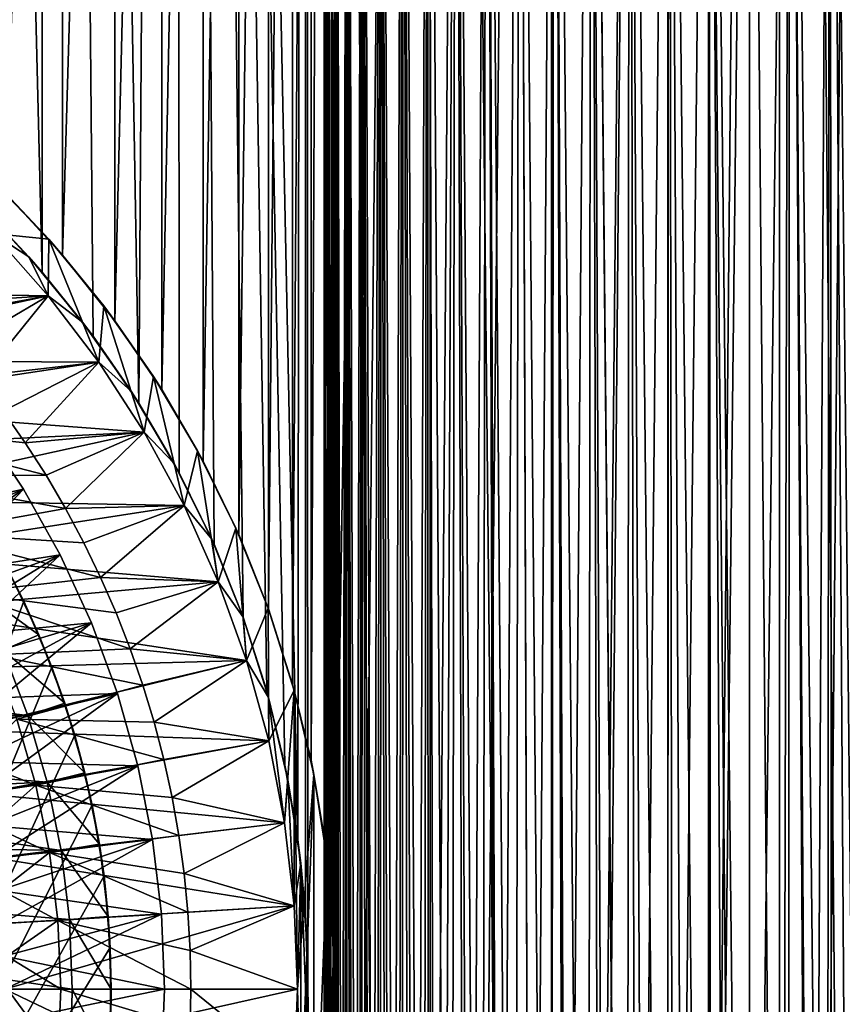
# Model space of a CAD drawing. Header units: metres. Extents: x -30 to 30, y -76 to 64.
# Tile 331 of 541: x 8 to 15, y 0 to 9. Entities that reach past the tile are written whole.
import ezdxf

# ---------------------------------------------------------------- set-up
doc = ezdxf.new("R2010")
doc.units = ezdxf.units.M
doc.layers.add('solid_508511', color=7, linetype='CONTINUOUS')

msp = doc.modelspace()

# ---------------------------------------------------------------- linework, layer by layer
at = {"layer": 'solid_508511'}
for points in [[(7.85134, 6.743798, 21.618429), (7.866488, 57.5, 21.612919), (6.596456, 57.5, 22.033762)], [(7.327124, 7.309977, 21.80168), (7.85134, 6.743798, 21.618429), (6.596456, 57.5, 22.033762)], [(7.85134, 6.743798, 21.618429), (8.330356, 6.142282, 21.438404), (7.866488, 57.5, 21.612919)], [(8.760796, 5.510968, 21.266134), (9.10985, 57.5, 21.118963), (7.866488, 57.5, 21.612919)], [(8.330356, 6.142282, 21.438404), (8.760796, 5.510968, 21.266134), (7.866488, 57.5, 21.612919)], [(8.760796, 5.510968, 21.266134), (9.140168, 4.855923, 21.10586), (9.10985, 57.5, 21.118963)], [(10.254039, 1.406145, 20.587732), (10.32235, 57.5, 20.553566), (9.10985, 57.5, 21.118963)], [(10.133088, 2.107877, 20.647532), (10.254039, 1.406145, 20.587732), (9.10985, 57.5, 21.118963)], [(9.962382, 2.805942, 20.730434), (10.133088, 2.107877, 20.647532), (9.10985, 57.5, 21.118963)], [(9.740638, 3.498885, 20.835546), (9.962382, 2.805942, 20.730434), (9.10985, 57.5, 21.118963)], [(9.466598, 4.184027, 20.961477), (9.740638, 3.498885, 20.835546), (9.10985, 57.5, 21.118963)], [(9.140168, 4.855923, 21.10586), (9.466598, 4.184027, 20.961477), (9.10985, 57.5, 21.118963)], [(10.254039, 1.406145, 20.587732), (10.326054, 0.703716, 20.551706), (10.32235, 57.5, 20.553566)], [(11.499981, -54, 19.918594), (11.499999, 57.5, 19.918583), (10.32235, 57.5, 20.553566)], [(10.35, 0.00003, 20.539658), (11.499981, -54, 19.918594), (10.32235, 57.5, 20.553566)], [(10.326054, 0.703716, 20.551706), (10.35, 0.00003, 20.539658), (10.32235, 57.5, 20.553566)], [(10.322361, -54, -20.55356), (10.599998, -0.000289, -20.411762), (11.499999, 57.5, -19.918583)], [(11.499981, -54, -19.918594), (10.322361, -54, -20.55356), (11.499999, 57.5, -19.918583)], [(10.599998, -0.000289, -20.411762), (10.599998, 29.99971, -20.411762), (11.499999, 57.5, -19.918583)], [(11.499981, -54, 19.918594), (12.638689, -54, 19.216232), (11.499999, 57.5, 19.918583)], [(11.499981, -54, -19.918594), (11.499999, 57.5, -19.918583), (12.638735, 57.5, -19.2162)], [(12.638689, -54, -19.216232), (11.499981, -54, -19.918594), (12.638735, 57.5, -19.2162)], [(12.638689, -54, 19.216232), (12.638735, 57.5, 19.2162), (11.499999, 57.5, 19.918583)], [(12.638689, -54, 19.216232), (13.734632, -54, 18.448845), (12.638735, 57.5, 19.2162)], [(12.638689, -54, -19.216232), (12.638735, 57.5, -19.2162), (13.734634, 57.5, -18.448843)], [(13.734632, -54, -18.448845), (12.638689, -54, -19.216232), (13.734634, 57.5, -18.448843)], [(13.734632, -54, 18.448845), (13.734634, 57.5, 18.448843), (12.638735, 57.5, 19.2162)], [(13.734632, -54, 18.448845), (14.784101, -54, 17.619034), (13.734634, 57.5, 18.448843)], [(13.734632, -54, -18.448845), (13.734634, 57.5, -18.448843), (14.784093, 57.5, -17.619038)], [(14.784101, -54, -17.619034), (13.734632, -54, -18.448845), (14.784093, 57.5, -17.619038)], [(14.784101, -54, 17.619034), (14.784093, 57.5, 17.619038), (13.734634, 57.5, 18.448843)], [(15.783545, -54, 16.729607), (15.78357, 57.5, 16.72958), (14.784093, 57.5, 17.619038)], [(14.784101, -54, 17.619034), (15.783545, -54, 16.729607), (14.784093, 57.5, 17.619038)], [(14.784101, -54, -17.619034), (14.784093, 57.5, -17.619038), (15.78357, 57.5, -16.72958)], [(15.783545, -54, -16.729607), (14.784101, -54, -17.619034), (15.78357, 57.5, -16.72958)], [(10.575622, 0.71852, -20.424402), (10.575619, 29.281378, -20.424404), (10.599998, 29.99971, -20.411762)], [(10.599998, -0.000289, -20.411762), (10.575622, 0.71852, -20.424402), (10.599998, 29.99971, -20.411762)], [(10.502293, 1.435873, -20.462206), (10.50224, 28.563742, -20.462233), (10.575619, 29.281378, -20.424404)], [(10.575622, 0.71852, -20.424402), (10.502293, 1.435873, -20.462206), (10.575619, 29.281378, -20.424404)], [(10.379054, 2.152926, -20.52499), (10.378965, 27.84663, -20.525036), (10.50224, 28.563742, -20.462233)], [(10.502293, 1.435873, -20.462206), (10.379054, 2.152926, -20.52499), (10.50224, 28.563742, -20.462233)], [(10.204939, 2.866962, -20.612114), (10.204907, 27.132915, -20.612129), (10.378965, 27.84663, -20.525036)], [(10.379054, 2.152926, -20.52499), (10.204939, 2.866962, -20.612114), (10.378965, 27.84663, -20.525036)], [(9.978572, 3.576053, -20.722647), (9.978395, 26.42345, -20.722733), (10.204907, 27.132915, -20.612129)], [(10.204939, 2.866962, -20.612114), (9.978572, 3.576053, -20.722647), (10.204907, 27.132915, -20.612129)], [(9.698462, 4.277805, -20.855211), (9.698339, 25.721907, -20.855268), (9.978395, 26.42345, -20.722733)], [(9.978572, 3.576053, -20.722647), (9.698462, 4.277805, -20.855211), (9.978395, 26.42345, -20.722733)], [(9.364364, 4.966766, -21.007349), (9.364223, 25.032984, -21.007412), (9.698339, 25.721907, -20.855268)], [(9.698462, 4.277805, -20.855211), (9.364364, 4.966766, -21.007349), (9.698339, 25.721907, -20.855268)], [(8.975803, 5.638707, -21.176283), (8.975516, 24.36084, -21.176405), (9.364223, 25.032984, -21.007412)], [(9.364364, 4.966766, -21.007349), (8.975803, 5.638707, -21.176283), (9.364223, 25.032984, -21.007412)], [(8.534445, 6.286748, -21.357979), (8.534399, 23.713192, -21.357998), (8.975516, 24.36084, -21.176405)], [(8.975803, 5.638707, -21.176283), (8.534445, 6.286748, -21.357979), (8.975516, 24.36084, -21.176405)], [(8.043164, 6.904147, -21.547796), (8.04302, 23.095688, -21.54785), (8.534399, 23.713192, -21.357998)], [(8.534445, 6.286748, -21.357979), (8.043164, 6.904147, -21.547796), (8.534399, 23.713192, -21.357998)], [(7.50508, 7.485551, -21.741062), (7.505006, 22.514374, -21.741087), (8.04302, 23.095688, -21.54785)], [(8.043164, 6.904147, -21.547796), (7.50508, 7.485551, -21.741062), (8.04302, 23.095688, -21.54785)], [(10.504519, 19.5, 7.690028), (10.502371, -15.1, 7.637692), (10.500408, -15.1, 7.443091)], [(10.504519, 19.5, 7.309972), (10.500408, -15.1, 7.443091), (10.507916, -15.1, 7.248563)], [(10.504519, 19.5, 7.690028), (10.500408, -15.1, 7.443091), (10.504519, 19.5, 7.309972)], [(10.504519, 19.5, 7.690028), (10.513768, -15.1, 7.831649), (10.502371, -15.1, 7.637692)], [(10.54073, 19.5, 8.069316), (10.513768, -15.1, 7.831649), (10.504519, 19.5, 7.690028)], [(10.504519, 19.5, 7.309972), (10.507916, -15.1, 7.248563), (10.524879, -15.1, 7.054569)], [(10.504519, 19.5, 7.309972), (10.524879, -15.1, 7.054569), (10.54073, 19.5, 6.930684)], [(10.54073, 19.5, 8.069316), (10.534604, -15.1, 8.024963), (10.513768, -15.1, 7.831649)], [(10.54073, 19.5, 6.930684), (10.524879, -15.1, 7.054569), (10.551206, -15.1, 6.862)], [(10.54073, 19.5, 8.069316), (10.564849, -15.1, 8.217345), (10.534604, -15.1, 8.024963)], [(10.612792, 19.5, 8.443189), (10.564849, -15.1, 8.217345), (10.54073, 19.5, 8.069316)], [(10.54073, 19.5, 6.930684), (10.551206, -15.1, 6.862), (10.586865, -15.1, 6.670929)], [(10.54073, 19.5, 6.930684), (10.586865, -15.1, 6.670929), (10.612792, 19.5, 6.556811)], [(10.612792, 19.5, 8.443189), (10.604433, -15.1, 8.408025), (10.564849, -15.1, 8.217345)], [(10.612792, 19.5, 6.556811), (10.586865, -15.1, 6.670929), (10.631814, -15.1, 6.481601)], [(10.612792, 19.5, 8.443189), (10.65315, -15.1, 8.596257), (10.604433, -15.1, 8.408025)], [(10.719903, 19.5, 8.807997), (10.65315, -15.1, 8.596257), (10.612792, 19.5, 8.443189)], [(10.612792, 19.5, 6.556811), (10.631814, -15.1, 6.481601), (10.685986, -15.1, 6.294497)], [(10.612792, 19.5, 6.556811), (10.685986, -15.1, 6.294497), (10.719903, 19.5, 6.192003)], [(10.719903, 19.5, 8.807997), (10.710925, -15.1, 8.78176), (10.65315, -15.1, 8.596257)], [(10.719903, 19.5, 6.192003), (10.685986, -15.1, 6.294497), (10.749108, -15.1, 6.110459)], [(10.719903, 19.5, 8.807997), (10.777755, -15.1, 8.964535), (10.710925, -15.1, 8.78176)], [(10.861543, 19.5, 9.161801), (10.777755, -15.1, 8.964535), (10.719903, 19.5, 8.807997)], [(10.719903, 19.5, 6.192003), (10.749108, -15.1, 6.110459), (10.821058, -15.1, 5.929845)], [(10.719903, 19.5, 6.192003), (10.821058, -15.1, 5.929845), (10.861543, 19.5, 5.838198)], [(10.861543, 19.5, 9.161801), (10.85342, -15.1, 9.143901), (10.777755, -15.1, 8.964535)], [(10.861543, 19.5, 5.838198), (10.821058, -15.1, 5.929845), (10.901697, -15.1, 5.752937)], [(10.861543, 19.5, 9.161801), (10.937744, -15.1, 9.319432), (10.85342, -15.1, 9.143901)], [(11.035877, 19.5, 9.499972), (10.937744, -15.1, 9.319432), (10.861543, 19.5, 9.161801)], [(10.861543, 19.5, 5.838198), (10.901697, -15.1, 5.752937), (10.990914, -15.1, 5.580035)], [(10.861543, 19.5, 5.838198), (10.990914, -15.1, 5.580035), (11.035877, 19.5, 5.500027)], [(11.035877, 19.5, 9.499972), (11.030328, -15.1, 9.490326), (10.937744, -15.1, 9.319432)], [(11.035877, 19.5, 5.500027), (10.990914, -15.1, 5.580035), (11.088538, -15.1, 5.411477)], [(11.035877, 19.5, 9.499972), (11.131115, -15.1, 9.656523), (11.030328, -15.1, 9.490326)], [(11.241592, 19.5, 9.820082), (11.131115, -15.1, 9.656523), (11.035877, 19.5, 9.499972)], [(11.035877, 19.5, 5.500027), (11.088538, -15.1, 5.411477), (11.194148, -15.1, 5.24804)], [(11.035877, 19.5, 5.500027), (11.194148, -15.1, 5.24804), (11.241592, 19.5, 5.179918)], [(11.241592, 19.5, 9.820082), (11.239977, -15.1, 9.817812), (11.131115, -15.1, 9.656523)], [(11.241592, 19.5, 5.179918), (11.194148, -15.1, 5.24804), (11.307443, -15.1, 5.090104)], [(11.241592, 19.5, 9.820082), (11.356685, -15.1, 9.973765), (11.239977, -15.1, 9.817812)], [(11.477142, 19.5, 10.119605), (11.356685, -15.1, 9.973765), (11.241592, 19.5, 9.820082)], [(11.241592, 19.5, 5.179918), (11.307443, -15.1, 5.090104), (11.428277, -15.1, 4.937869)], [(11.241592, 19.5, 5.179918), (11.428277, -15.1, 4.937869), (11.477142, 19.5, 4.880395)], [(11.477142, 19.5, 10.119605), (11.480659, -15.1, 10.123664), (11.356685, -15.1, 9.973765)], [(11.477142, 19.5, 4.880395), (11.428277, -15.1, 4.937869), (11.556619, -15.1, 4.79141)], [(11.739597, 19.5, 10.39486), (11.480659, -15.1, 10.123664), (11.477142, 19.5, 10.119605)], [(11.477142, 19.5, 4.880395), (11.556619, -15.1, 4.79141), (11.691886, -15.1, 4.651409)], [(11.477142, 19.5, 4.880395), (11.691886, -15.1, 4.651409), (11.739597, 19.5, 4.60514)], [(11.739597, 19.5, 10.39486), (11.611741, -12.1, 10.267302), (11.480659, -15.1, 10.123664)], [(11.739597, 19.5, 10.39486), (11.871017, -12.1, 10.5147), (11.611741, -12.1, 10.267302)], [(11.739597, 19.5, 4.60514), (11.691886, -15.1, 4.651409), (11.833757, -15.1, 4.518197)], [(11.739597, 19.5, 4.60514), (11.833757, -15.1, 4.518197), (11.981692, -15.1, 4.392242)], [(11.739597, 19.5, 4.60514), (11.981692, -15.1, 4.392242), (12.027337, 19.5, 4.35581)], [(12.027337, 19.5, 10.64419), (11.871017, -12.1, 10.5147), (11.739597, 19.5, 10.39486)], [(12.027337, 19.5, 10.64419), (12.151542, -12.1, 10.738018), (11.871017, -12.1, 10.5147)], [(12.027337, 19.5, 4.35581), (11.981692, -15.1, 4.392242), (12.135694, -15.1, 4.273546)], [(12.027337, 19.5, 4.35581), (12.135694, -15.1, 4.273546), (12.295529, -15.1, 4.16229)], [(12.027337, 19.5, 4.35581), (12.295529, -15.1, 4.16229), (12.337626, 19.5, 4.13486)], [(12.337626, 19.5, 10.86514), (12.151542, -12.1, 10.738018), (12.027337, 19.5, 10.64419)], [(12.337626, 19.5, 10.86514), (12.450777, -12.1, 10.935209), (12.151542, -12.1, 10.738018)], [(12.337626, 19.5, 4.13486), (12.295529, -15.1, 4.16229), (12.460598, -15.1, 4.058955)], [(12.337626, 19.5, 4.13486), (12.460598, -15.1, 4.058955), (12.630218, -15.1, 3.963908)], [(12.337626, 19.5, 4.13486), (12.630218, -15.1, 3.963908), (12.666895, 19.5, 3.944762)], [(12.666895, 19.5, 11.055238), (12.450777, -12.1, 10.935209), (12.337626, 19.5, 10.86514)], [(12.666895, 19.5, 11.055238), (12.766712, -12.1, 11.104955), (12.450777, -12.1, 10.935209)], [(12.666895, 19.5, 3.944762), (12.630218, -15.1, 3.963908), (12.804132, -15.1, 3.87729)], [(12.666895, 19.5, 3.944762), (12.804132, -15.1, 3.87729), (12.982343, -15.1, 3.799096)], [(12.666895, 19.5, 3.944762), (12.982343, -15.1, 3.799096), (13.01345, 19.5, 3.786493)], [(13.01345, 19.5, 11.213508), (12.766712, -12.1, 11.104955), (12.666895, 19.5, 11.055238)], [(13.01345, 19.5, 11.213508), (13.096115, -12.1, 11.245543), (12.766712, -12.1, 11.104955)], [(13.01345, 19.5, 3.786493), (12.982343, -15.1, 3.799096), (13.164206, -15.1, 3.729641)], [(13.01345, 19.5, 3.786493), (13.164206, -15.1, 3.729641), (13.349287, -15.1, 3.669091)], [(13.01345, 19.5, 3.786493), (13.349287, -15.1, 3.669091), (13.373254, 19.5, 3.661972)], [(13.373254, 19.5, 11.338028), (13.096115, -12.1, 11.245543), (13.01345, 19.5, 11.213508)], [(13.373254, 19.5, 11.338028), (13.437254, -12.1, 11.356236), (13.096115, -12.1, 11.245543)], [(13.373254, 19.5, 3.661972), (13.349287, -15.1, 3.669091), (13.536735, -15.1, 3.617714)], [(13.373254, 19.5, 3.661972), (13.536735, -15.1, 3.617714), (13.726467, -15.1, 3.57551)], [(13.373254, 19.5, 3.661972), (13.726467, -15.1, 3.57551), (13.742728, 19.5, 3.572343)], [(13.742728, 19.5, 11.427656), (13.437254, -12.1, 11.356236), (13.373254, 19.5, 11.338028)], [(13.742728, 19.5, 11.427656), (13.786655, -12.1, 11.435881), (13.437254, -12.1, 11.356236)], [(13.742728, 19.5, 3.572343), (13.726467, -15.1, 3.57551), (13.918242, -15.1, 3.542531)], [(13.742728, 19.5, 3.572343), (13.918242, -15.1, 3.542531), (14.111593, -15.1, 3.518909)], [(13.742728, 19.5, 3.572343), (14.111593, -15.1, 3.518909), (14.119998, 19.5, 3.518098)], [(14.119998, 19.5, 11.481902), (13.786655, -12.1, 11.435881), (13.742728, 19.5, 11.427656)], [(14.119998, 19.5, 11.481902), (14.141985, -12.1, 11.483942), (13.786655, -12.1, 11.435881)], [(14.119998, 19.5, 3.518098), (14.111593, -15.1, 3.518909), (14.305598, -15.1, 3.504723)], [(14.119998, 19.5, 3.518098), (14.305598, -15.1, 3.504723), (14.5, -15.1, 3.5)], [(14.119998, 19.5, 3.518098), (14.5, -15.1, 3.5), (14.5, 19.5, 3.5)], [(14.119998, 19.5, 11.481902), (14.5, 19.5, 11.5), (14.141985, -12.1, 11.483942)], [(14.5, 19.5, 11.5), (14.5, -12.1, 11.5), (14.141985, -12.1, 11.483942)], [(14.5, 19.5, 3.5), (14.5, -15.1, 3.5), (14.795547, -15.1, 3.510934)], [(14.880002, 19.5, 3.518098), (14.5, 19.5, 3.5), (14.795547, -15.1, 3.510934)], [(14.880002, 19.5, 11.481902), (14.866109, -12.1, 11.483205), (14.5, -12.1, 11.5)], [(14.5, 19.5, 11.5), (14.880002, 19.5, 11.481902), (14.5, -12.1, 11.5)], [(14.880002, 19.5, 3.518098), (14.795547, -15.1, 3.510934), (15.089478, -15.1, 3.543674)], [(14.880002, 19.5, 11.481902), (15.229401, -12.1, 11.432935), (14.866109, -12.1, 11.483205)], [(14.880002, 19.5, 3.518098), (15.089478, -15.1, 3.543674), (15.089478, -12.1, 3.543674)], [(14.880002, 19.5, 11.481902), (15.257272, 19.5, 11.427656), (15.229401, -12.1, 11.432935)], [(15.257272, 19.5, 3.572343), (14.880002, 19.5, 3.518098), (15.089478, -12.1, 3.543674)], [(15.257272, 19.5, 3.572343), (15.089478, -12.1, 3.543674), (15.279634, -12.1, 3.57671)], [(15.257272, 19.5, 11.427656), (15.58622, -12.1, 11.349692), (15.229401, -12.1, 11.432935)], [(15.257272, 19.5, 11.427656), (15.626746, 19.5, 11.338028), (15.58622, -12.1, 11.349692)], [(15.257272, 19.5, 3.572343), (15.279634, -12.1, 3.57671), (15.468054, -12.1, 3.618916)], [(15.626746, 19.5, 3.661972), (15.257272, 19.5, 3.572343), (15.468054, -12.1, 3.618916)], [(7.913395, 7.052536, -19.5), (7.350567, 7.637345, -19.5), (7.50508, 7.485551, -21.741062)], [(7.385355, 7.107672, -19.5), (7.350567, 7.637345, -19.5), (7.913395, 7.052536, -19.5)], [(7.726758, 6.886203, 18), (7.327124, 7.309977, 21.80168), (7.177205, 7.457219, 18)], [(7.385363, 7.107666, 18), (7.726758, 6.886203, 18), (7.177205, 7.457219, 18)], [(7.913395, 7.052536, -19.5), (7.50508, 7.485551, -21.741062), (8.043164, 6.904147, -21.547796)], [(7.726758, 6.886203, 18), (7.85134, 6.743798, 21.618429), (7.327124, 7.309977, 21.80168)], [(3.569607, 6.596045, 20), (7.907691, 6.521566, 20), (7.385424, 7.107601, 20)], [(7.907815, 6.521423, -37), (6.792409, 6.278983, -38), (7.385295, 7.107736, -37)], [(7.385295, 7.107736, -37), (7.385355, 7.107672, -19.5), (7.907757, 6.521493, -19.5)], [(7.907815, 6.521423, -37), (7.385295, 7.107736, -37), (7.907757, 6.521493, -19.5)], [(7.907757, 6.521493, -19.5), (7.385355, 7.107672, -19.5), (7.913395, 7.052536, -19.5)], [(7.385363, 7.107666, 18), (7.907747, 6.521503, 18), (7.726758, 6.886203, 18)], [(7.907691, 6.521566, 20), (7.907747, 6.521503, 18), (7.385363, 7.107666, 18)], [(7.385424, 7.107601, 20), (7.907691, 6.521566, 20), (7.385363, 7.107666, 18)], [(8.383774, 5.897017, -19.5), (7.907757, 6.521493, -19.5), (7.913395, 7.052536, -19.5)], [(8.429953, 6.426186, -19.5), (7.913395, 7.052536, -19.5), (8.043164, 6.904147, -21.547796)], [(8.383774, 5.897017, -19.5), (7.913395, 7.052536, -19.5), (8.429953, 6.426186, -19.5)], [(8.231133, 6.274624, 18), (7.85134, 6.743798, 21.618429), (7.726758, 6.886203, 18)], [(7.907747, 6.521503, 18), (8.231133, 6.274624, 18), (7.726758, 6.886203, 18)], [(8.429953, 6.426186, -19.5), (8.043164, 6.904147, -21.547796), (8.534445, 6.286748, -21.357979)], [(8.231133, 6.274624, 18), (8.330356, 6.142282, 21.438404), (7.85134, 6.743798, 21.618429)], [(3.569607, 6.596045, 20), (4.102105, 6.278753, 20), (7.907691, 6.521566, 20)], [(4.102105, 6.278753, 20), (4.606573, 5.918565, 20), (7.907691, 6.521566, 20)], [(4.606573, 5.918565, 20), (8.383801, 5.89698, 20), (7.907691, 6.521566, 20)], [(7.907815, 6.521423, -37), (7.033729, 6.007423, -38), (6.792409, 6.278983, -38)], [(7.907815, 6.521423, -37), (7.264281, 5.72649, -38), (7.033729, 6.007423, -38)], [(8.383754, 5.897048, -37), (7.264281, 5.72649, -38), (7.907815, 6.521423, -37)], [(7.907691, 6.521566, 20), (8.383801, 5.89698, 20), (7.907747, 6.521503, 18)], [(7.907747, 6.521503, 18), (8.383787, 5.896998, 18), (8.231133, 6.274624, 18)], [(8.383801, 5.89698, 20), (8.383787, 5.896998, 18), (7.907747, 6.521503, 18)], [(7.907815, 6.521423, -37), (7.907757, 6.521493, -19.5), (8.383774, 5.897017, -19.5)], [(8.383754, 5.897048, -37), (7.907815, 6.521423, -37), (8.383774, 5.897017, -19.5)], [(8.810596, 5.237928, -19.5), (8.383774, 5.897017, -19.5), (8.429953, 6.426186, -19.5)], [(8.897448, 5.761541, -19.5), (8.429953, 6.426186, -19.5), (8.534445, 6.286748, -21.357979)], [(8.810596, 5.237928, -19.5), (8.429953, 6.426186, -19.5), (8.897448, 5.761541, -19.5)], [(8.687602, 5.625656, 18), (8.330356, 6.142282, 21.438404), (8.231133, 6.274624, 18)], [(8.383787, 5.896998, 18), (8.687602, 5.625656, 18), (8.231133, 6.274624, 18)], [(8.897448, 5.761541, -19.5), (8.534445, 6.286748, -21.357979), (8.975803, 5.638707, -21.176283)], [(8.687602, 5.625656, 18), (8.760796, 5.510968, 21.266134), (8.330356, 6.142282, 21.438404)], [(4.606573, 5.918565, 20), (5.079595, 5.517946, 20), (8.383801, 5.89698, 20)], [(5.079595, 5.517946, 20), (8.810542, 5.238017, 20), (8.383801, 5.89698, 20)], [(8.383754, 5.897048, -37), (7.483401, 5.437027, -38), (7.264281, 5.72649, -38)], [(8.383754, 5.897048, -37), (7.691012, 5.139141, -38), (7.483401, 5.437027, -38)], [(8.810627, 5.237876, -37), (7.691012, 5.139141, -38), (8.383754, 5.897048, -37)], [(8.383754, 5.897048, -37), (8.383774, 5.897017, -19.5), (8.810596, 5.237928, -19.5)], [(8.810627, 5.237876, -37), (8.383754, 5.897048, -37), (8.810596, 5.237928, -19.5)], [(8.383787, 5.896998, 18), (8.810578, 5.237958, 18), (8.687602, 5.625656, 18)], [(8.810542, 5.238017, 20), (8.810578, 5.237958, 18), (8.383787, 5.896998, 18)], [(8.383801, 5.89698, 20), (8.810542, 5.238017, 20), (8.383787, 5.896998, 18)], [(9.185688, 4.548142, -19.5), (8.810596, 5.237928, -19.5), (8.897448, 5.761541, -19.5)], [(9.31211, 5.06406, -19.5), (8.897448, 5.761541, -19.5), (8.975803, 5.638707, -21.176283)], [(9.185688, 4.548142, -19.5), (8.897448, 5.761541, -19.5), (9.31211, 5.06406, -19.5)], [(9.092484, 4.944625, 18), (8.760796, 5.510968, 21.266134), (8.687602, 5.625656, 18)], [(8.810578, 5.237958, 18), (9.092484, 4.944625, 18), (8.687602, 5.625656, 18)], [(9.31211, 5.06406, -19.5), (8.975803, 5.638707, -21.176283), (9.364364, 4.966766, -21.007349)], [(5.079595, 5.517946, 20), (5.517902, 5.079638, 20), (8.810542, 5.238017, 20)], [(9.092484, 4.944625, 18), (9.140168, 4.855923, 21.10586), (8.760796, 5.510968, 21.266134)], [(6.00677, 5.321598, -38), (7.483401, 5.437027, -38), (7.691012, 5.139141, -38)], [(6.00677, 5.321598, -38), (7.691012, 5.139141, -38), (7.886917, 4.833119, -38)], [(6.415608, 4.820853, -38), (6.00677, 5.321598, -38), (7.886917, 4.833119, -38)], [(6.103801, 4.358166, 22), (7.281124, 5.290107, 22.866026), (7.673753, 4.7025, 22.866026)], [(6.278745, 4.102116, 31), (7.673753, 4.7025, 30.133974), (7.281124, 5.290107, 30.133974)], [(7.673753, 4.7025, 30.133974), (7.673753, 4.7025, 22.866026), (7.281124, 5.290107, 22.866026)], [(7.281124, 5.290107, 30.133974), (7.673753, 4.7025, 30.133974), (7.281124, 5.290107, 22.866026)], [(5.517902, 5.079638, 20), (5.918545, 4.60661, 20), (8.810542, 5.238017, 20)], [(5.918545, 4.60661, 20), (9.185707, 4.548111, 20), (8.810542, 5.238017, 20)], [(8.810627, 5.237876, -37), (7.886917, 4.833119, -38), (7.691012, 5.139141, -38)], [(8.810627, 5.237876, -37), (8.07066, 4.519612, -38), (7.886917, 4.833119, -38)], [(9.185692, 4.548139, -37), (8.07066, 4.519612, -38), (8.810627, 5.237876, -37)], [(8.810542, 5.238017, 20), (9.185707, 4.548111, 20), (8.810578, 5.237958, 18)], [(8.810578, 5.237958, 18), (9.185696, 4.548126, 18), (9.092484, 4.944625, 18)], [(9.185707, 4.548111, 20), (9.185696, 4.548126, 18), (8.810578, 5.237958, 18)], [(8.810627, 5.237876, -37), (8.810596, 5.237928, -19.5), (9.185688, 4.548142, -19.5)], [(9.185692, 4.548139, -37), (8.810627, 5.237876, -37), (9.185688, 4.548142, -19.5)], [(9.506908, 3.831602, -19.5), (9.185688, 4.548142, -19.5), (9.31211, 5.06406, -19.5)], [(9.67251, 4.336186, -19.5), (9.31211, 5.06406, -19.5), (9.364364, 4.966766, -21.007349)], [(9.506908, 3.831602, -19.5), (9.31211, 5.06406, -19.5), (9.67251, 4.336186, -19.5)], [(9.444386, 4.233918, 18), (9.140168, 4.855923, 21.10586), (9.092484, 4.944625, 18)], [(9.185696, 4.548126, 18), (9.444386, 4.233918, 18), (9.092484, 4.944625, 18)], [(9.67251, 4.336186, -19.5), (9.364364, 4.966766, -21.007349), (9.698462, 4.277805, -20.855211)], [(6.415608, 4.820853, -38), (7.886917, 4.833119, -38), (8.07066, 4.519612, -38)], [(6.782601, 4.289173, -38), (6.415608, 4.820853, -38), (8.07066, 4.519612, -38)], [(9.444386, 4.233918, 18), (9.466598, 4.184027, 20.961477), (9.140168, 4.855923, 21.10586)], [(6.278745, 4.102116, 22), (6.103801, 4.358166, 22), (7.673753, 4.7025, 22.866026)], [(6.442968, 3.839031, 22), (6.278745, 4.102116, 22), (7.673753, 4.7025, 22.866026)], [(6.442968, 3.839031, 31), (7.673753, 4.7025, 30.133974), (6.278745, 4.102116, 31)], [(6.442968, 3.839031, 22), (7.673753, 4.7025, 22.866026), (8.019047, 4.085938, 22.866026)], [(6.596056, 3.569599, 31), (7.673753, 4.7025, 30.133974), (6.442968, 3.839031, 31)], [(6.596056, 3.569599, 31), (8.019047, 4.085938, 30.133974), (7.673753, 4.7025, 30.133974)], [(8.019047, 4.085938, 30.133974), (8.019047, 4.085938, 22.866026), (7.673753, 4.7025, 22.866026)], [(7.673753, 4.7025, 30.133974), (8.019047, 4.085938, 30.133974), (7.673753, 4.7025, 22.866026)], [(5.918545, 4.60661, 20), (6.278739, 4.102125, 20), (9.185707, 4.548111, 20)], [(6.278739, 4.102125, 20), (9.506893, 3.831642, 20), (9.185707, 4.548111, 20)], [(9.185692, 4.548139, -37), (8.241816, 4.199407, -38), (8.07066, 4.519612, -38)], [(9.185692, 4.548139, -37), (8.400254, 3.87275, -38), (8.241816, 4.199407, -38)], [(9.506924, 3.831567, -37), (8.400254, 3.87275, -38), (9.185692, 4.548139, -37)], [(9.185692, 4.548139, -37), (9.185688, 4.548142, -19.5), (9.506908, 3.831602, -19.5)], [(9.506924, 3.831567, -37), (9.185692, 4.548139, -37), (9.506908, 3.831602, -19.5)], [(9.185696, 4.548126, 18), (9.506906, 3.83161, 18), (9.444386, 4.233918, 18)], [(9.506893, 3.831642, 20), (9.506906, 3.83161, 18), (9.185696, 4.548126, 18)], [(9.185707, 4.548111, 20), (9.506893, 3.831642, 20), (9.185696, 4.548126, 18)], [(6.782601, 4.289173, -38), (8.07066, 4.519612, -38), (8.241816, 4.199407, -38)], [(6.782601, 4.289173, -38), (8.241816, 4.199407, -38), (8.400254, 3.87275, -38)], [(7.105838, 3.729308, -38), (6.782601, 4.289173, -38), (8.400254, 3.87275, -38)], [(9.772305, 3.092659, -19.5), (9.506908, 3.831602, -19.5), (9.67251, 4.336186, -19.5)], [(9.97617, 3.582748, -19.5), (9.67251, 4.336186, -19.5), (9.698462, 4.277805, -20.855211)], [(9.772305, 3.092659, -19.5), (9.67251, 4.336186, -19.5), (9.97617, 3.582748, -19.5)], [(9.97617, 3.582748, -19.5), (9.698462, 4.277805, -20.855211), (9.978572, 3.576053, -20.722647)], [(7.362473, 4.247821, 7), (3.5, -7.745967, 7), (7.676813, 3.64918, 7)], [(7.362473, 4.247821, 7), (7.676813, 3.64918, 7), (7.526376, 3.950147, 10.211325)], [(9.740883, 3.498249, 18), (9.466598, 4.184027, 20.961477), (9.444386, 4.233918, 18)], [(9.506906, 3.83161, 18), (9.740883, 3.498249, 18), (9.444386, 4.233918, 18)], [(9.740883, 3.498249, 18), (9.740638, 3.498885, 20.835546), (9.466598, 4.184027, 20.961477)], [(6.278739, 4.102125, 20), (6.596057, 3.569603, 20), (9.506893, 3.831642, 20)], [(6.596056, 3.569599, 22), (6.442968, 3.839031, 22), (8.019047, 4.085938, 22.866026)], [(6.737875, 3.294091, 22), (6.596056, 3.569599, 22), (8.019047, 4.085938, 22.866026)], [(6.737875, 3.294091, 31), (8.019047, 4.085938, 30.133974), (6.596056, 3.569599, 31)], [(6.737875, 3.294091, 22), (8.019047, 4.085938, 22.866026), (8.314916, 3.444151, 22.866026)], [(6.868304, 3.012706, 31), (8.019047, 4.085938, 30.133974), (6.737875, 3.294091, 31)], [(6.868304, 3.012706, 31), (8.314916, 3.444151, 30.133974), (8.019047, 4.085938, 30.133974)], [(8.314916, 3.444151, 30.133974), (8.314916, 3.444151, 22.866026), (8.019047, 4.085938, 22.866026)], [(8.019047, 4.085938, 30.133974), (8.314916, 3.444151, 30.133974), (8.019047, 4.085938, 22.866026)], [(7.202286, 3.780032, 10), (7.526376, 3.950147, 10.211325), (7.819825, 3.331716, 10.211325)], [(7.676813, 3.64918, 7), (7.819825, 3.331716, 10.211325), (7.526376, 3.950147, 10.211325)], [(6.596057, 3.569603, 20), (9.772326, 3.092602, 20), (9.506893, 3.831642, 20)], [(7.105838, 3.729308, -38), (8.400254, 3.87275, -38), (8.545897, 3.539791, -38)], [(9.506924, 3.831567, -37), (8.545897, 3.539791, -38), (8.400254, 3.87275, -38)], [(9.506924, 3.831567, -37), (8.678308, 3.201471, -38), (8.545897, 3.539791, -38)], [(9.772314, 3.092632, -37), (8.678308, 3.201471, -38), (9.506924, 3.831567, -37)], [(9.506893, 3.831642, 20), (9.772326, 3.092602, 20), (9.506906, 3.83161, 18)], [(9.506906, 3.83161, 18), (9.772305, 3.092654, 18), (9.740883, 3.498249, 18)], [(9.772326, 3.092602, 20), (9.772305, 3.092654, 18), (9.506906, 3.83161, 18)], [(9.506924, 3.831567, -37), (9.506908, 3.831602, -19.5), (9.772305, 3.092659, -19.5)], [(9.772314, 3.092632, -37), (9.506924, 3.831567, -37), (9.772305, 3.092659, -19.5)], [(7.105838, 3.729308, -38), (8.545897, 3.539791, -38), (8.678308, 3.201471, -38)], [(7.382826, 3.145568, -38), (7.105838, 3.729308, -38), (8.678308, 3.201471, -38)], [(7.202286, 3.780032, 10), (7.819825, 3.331716, 10.211325), (7.48308, 3.188269, 10)], [(7.676813, 3.64918, 7), (3.5, -7.745967, 7), (7.942244, 3.028343, 7)], [(7.676813, 3.64918, 7), (7.942244, 3.028343, 7), (7.819825, 3.331716, 10.211325)], [(6.596057, 3.569603, 20), (6.868311, 3.012689, 20), (9.772326, 3.092602, 20)], [(9.980381, 2.335478, -19.5), (9.772305, 3.092659, -19.5), (9.97617, 3.582748, -19.5)], [(9.97617, 3.582748, -19.5), (9.978572, 3.576053, -20.722647), (10.204939, 2.866962, -20.612114)], [(10.221005, 2.809109, -19.5), (9.97617, 3.582748, -19.5), (10.204939, 2.866962, -20.612114)], [(9.980381, 2.335478, -19.5), (9.97617, 3.582748, -19.5), (10.221005, 2.809109, -19.5)], [(6.868304, 3.012706, 22), (6.737875, 3.294091, 22), (8.314916, 3.444151, 22.866026)], [(6.98697, 2.726214, 22), (6.868304, 3.012706, 22), (8.314916, 3.444151, 22.866026)], [(6.98697, 2.726214, 31), (8.314916, 3.444151, 30.133974), (6.868304, 3.012706, 31)], [(6.98697, 2.726214, 22), (8.314916, 3.444151, 22.866026), (8.559517, 2.781127, 22.866026)], [(7.093643, 2.435207, 31), (8.314916, 3.444151, 30.133974), (6.98697, 2.726214, 31)], [(7.093643, 2.435207, 31), (8.559517, 2.781127, 30.133974), (8.314916, 3.444151, 30.133974)], [(8.559517, 2.781127, 30.133974), (8.559517, 2.781127, 22.866026), (8.314916, 3.444151, 22.866026)], [(8.314916, 3.444151, 30.133974), (8.559517, 2.781127, 30.133974), (8.314916, 3.444151, 22.866026)], [(9.740883, 3.498249, 18), (9.962382, 2.805942, 20.730434), (9.740638, 3.498885, 20.835546)], [(9.979944, 2.742857, 18), (9.962382, 2.805942, 20.730434), (9.740883, 3.498249, 18)], [(9.772305, 3.092654, 18), (9.979944, 2.742857, 18), (9.740883, 3.498249, 18)], [(7.48308, 3.188269, 10), (7.819825, 3.331716, 10.211325), (8.06256, 2.691678, 10.211325)], [(7.942244, 3.028343, 7), (8.06256, 2.691678, 10.211325), (7.819825, 3.331716, 10.211325)], [(3.99004, 3.013203, 10), (7.48308, 3.188269, 10), (7.715384, 2.57574, 10)], [(7.382826, 3.145568, -38), (8.678308, 3.201471, -38), (8.797281, 2.858385, -38)], [(7.48308, 3.188269, 10), (8.06256, 2.691678, 10.211325), (7.715384, 2.57574, 10)], [(9.772314, 3.092632, -37), (8.797281, 2.858385, -38), (8.678308, 3.201471, -38)], [(6.868311, 3.012689, 20), (7.093638, 2.435226, 20), (9.772326, 3.092602, 20)], [(7.093638, 2.435226, 20), (9.98038, 2.33548, 20), (9.772326, 3.092602, 20)], [(7.61204, 2.541176, -38), (7.382826, 3.145568, -38), (8.797281, 2.858385, -38)], [(9.772314, 3.092632, -37), (8.902672, 2.510963, -38), (8.797281, 2.858385, -38)], [(9.980388, 2.335459, -37), (8.902672, 2.510963, -38), (9.772314, 3.092632, -37)], [(9.772314, 3.092632, -37), (9.772305, 3.092659, -19.5), (9.980381, 2.335478, -19.5)], [(9.772305, 3.092654, 18), (9.980383, 2.335473, 18), (9.979944, 2.742857, 18)], [(9.98038, 2.33548, 20), (9.980383, 2.335473, 18), (9.772305, 3.092654, 18)], [(9.772326, 3.092602, 20), (9.98038, 2.33548, 20), (9.772305, 3.092654, 18)], [(9.980388, 2.335459, -37), (9.772314, 3.092632, -37), (9.980381, 2.335478, -19.5)], [(7.942244, 3.028343, 7), (3.5, -7.745967, 7), (8.1577, 2.387873, 7)], [(4.251112, 2.632083, 10), (3.99004, 3.013203, 10), (7.715384, 2.57574, 10)], [(7.942244, 3.028343, 7), (8.1577, 2.387873, 7), (8.06256, 2.691678, 10.211325)], [(7.093643, 2.435207, 22), (6.98697, 2.726214, 22), (8.559517, 2.781127, 22.866026)], [(7.188168, 2.14015, 22), (7.093643, 2.435207, 22), (8.559517, 2.781127, 22.866026)], [(7.188168, 2.14015, 31), (8.559517, 2.781127, 30.133974), (7.093643, 2.435207, 31)], [(7.188168, 2.14015, 22), (8.559517, 2.781127, 22.866026), (8.751333, 2.100993, 22.866026)], [(7.270505, 1.841128, 31), (8.559517, 2.781127, 30.133974), (7.188168, 2.14015, 31)], [(7.270505, 1.841128, 31), (8.751333, 2.100993, 30.133974), (8.559517, 2.781127, 30.133974)], [(7.61204, 2.541176, -38), (8.797281, 2.858385, -38), (8.902672, 2.510963, -38)], [(8.751333, 2.100993, 30.133974), (8.751333, 2.100993, 22.866026), (8.559517, 2.781127, 22.866026)], [(8.559517, 2.781127, 30.133974), (8.751333, 2.100993, 30.133974), (8.559517, 2.781127, 22.866026)], [(9.979944, 2.742857, 18), (10.133088, 2.107877, 20.647532), (9.962382, 2.805942, 20.730434)], [(10.12987, 1.564676, -19.5), (9.980381, 2.335478, -19.5), (10.221005, 2.809109, -19.5)], [(10.219923, 0.784622, -19.5), (10.12987, 1.564676, -19.5), (10.221005, 2.809109, -19.5)], [(10.221005, 2.809109, -19.5), (10.204939, 2.866962, -20.612114), (10.379054, 2.152926, -20.52499)], [(10.219923, 0.784622, -19.5), (10.221005, 2.809109, -19.5), (10.25, 0, -19.5)], [(10.406131, 2.018025, -19.5), (10.221005, 2.809109, -19.5), (10.379054, 2.152926, -20.52499)], [(10.25, 0, -19.5), (10.221005, 2.809109, -19.5), (10.406131, 2.018025, -19.5)], [(7.715384, 2.57574, 10), (8.06256, 2.691678, 10.211325), (8.253005, 2.034183, 10.211325)], [(8.1577, 2.387873, 7), (8.253005, 2.034183, 10.211325), (8.06256, 2.691678, 10.211325)], [(10.160703, 1.97043, 18), (10.133088, 2.107877, 20.647532), (9.979944, 2.742857, 18)], [(10.129869, 1.56468, 18), (10.160703, 1.97043, 18), (9.979944, 2.742857, 18)], [(9.980383, 2.335473, 18), (10.129869, 1.56468, 18), (9.979944, 2.742857, 18)], [(4.4758, 2.22868, 10), (4.251112, 2.632083, 10), (7.715384, 2.57574, 10)], [(4.4758, 2.22868, 10), (7.715384, 2.57574, 10), (7.897618, 1.946571, 10)], [(7.212173, 2.147135, -37.499996), (7.61204, 2.541176, -38), (7.79182, 1.920481, -38)], [(7.61204, 2.541176, -38), (8.902672, 2.510963, -38), (8.994427, 2.159332, -38)], [(7.79182, 1.920481, -38), (7.61204, 2.541176, -38), (8.994427, 2.159332, -38)], [(7.715384, 2.57574, 10), (8.253005, 2.034183, 10.211325), (7.897618, 1.946571, 10)], [(9.980388, 2.335459, -37), (8.994427, 2.159332, -38), (8.902672, 2.510963, -38)], [(7.093638, 2.435226, 20), (7.270508, 1.841105, 20), (9.98038, 2.33548, 20)], [(8.1577, 2.387873, 7), (3.5, -7.745967, 7), (8.321655, 1.732077, 7)], [(7.270508, 1.841105, 20), (10.129882, 1.564615, 20), (9.98038, 2.33548, 20)], [(8.1577, 2.387873, 7), (8.321655, 1.732077, 7), (8.253005, 2.034183, 10.211325)], [(9.980388, 2.335459, -37), (9.072279, 1.804502, -38), (8.994427, 2.159332, -38)], [(10.129875, 1.564647, -37), (9.072279, 1.804502, -38), (9.980388, 2.335459, -37)], [(9.98038, 2.33548, 20), (10.129882, 1.564615, 20), (9.980383, 2.335473, 18)], [(9.980388, 2.335459, -37), (9.980381, 2.335478, -19.5), (10.12987, 1.564676, -19.5)], [(10.129882, 1.564615, 20), (10.129869, 1.56468, 18), (9.980383, 2.335473, 18)], [(10.129875, 1.564647, -37), (9.980388, 2.335459, -37), (10.12987, 1.564676, -19.5)], [(4.662385, 1.806097, 10), (4.4758, 2.22868, 10), (7.897618, 1.946571, 10)], [(7.270505, 1.841128, 22), (7.188168, 2.14015, 22), (8.751333, 2.100993, 22.866026)], [(7.212173, 2.147135, -37.499996), (7.79182, 1.920481, -38), (7.294737, 1.847279, -37.499996)], [(7.79182, 1.920481, -38), (8.994427, 2.159332, -38), (9.072279, 1.804502, -38)], [(10.406131, 2.018025, -19.5), (10.379054, 2.152926, -20.52499), (10.502293, 1.435873, -20.462206)], [(7.340394, 1.539029, 22), (7.270505, 1.841128, 22), (8.751333, 2.100993, 22.866026)], [(7.340394, 1.539029, 31), (8.751333, 2.100993, 30.133974), (7.270505, 1.841128, 31)], [(7.340394, 1.539029, 22), (8.751333, 2.100993, 22.866026), (8.889203, 1.407862, 22.866026)], [(7.397717, 1.234417, 31), (8.751333, 2.100993, 30.133974), (7.340394, 1.539029, 31)], [(7.397717, 1.234417, 31), (8.889203, 1.407862, 30.133974), (8.751333, 2.100993, 30.133974)], [(8.889203, 1.407862, 30.133974), (8.889203, 1.407862, 22.866026), (8.751333, 2.100993, 22.866026)], [(8.751333, 2.100993, 30.133974), (8.889203, 1.407862, 30.133974), (8.751333, 2.100993, 22.866026)], [(10.160703, 1.97043, 18), (10.254039, 1.406145, 20.587732), (10.133088, 2.107877, 20.647532)], [(4.662385, 1.806097, 10), (7.897618, 1.946571, 10), (8.028649, 1.304743, 10)], [(7.897618, 1.946571, 10), (8.253005, 2.034183, 10.211325), (8.389927, 1.363496, 10.211325)], [(7.897618, 1.946571, 10), (8.389927, 1.363496, 10.211325), (8.028649, 1.304743, 10)], [(8.321655, 1.732077, 7), (8.389927, 1.363496, 10.211325), (8.253005, 2.034183, 10.211325)], [(10.129869, 1.56468, 18), (10.219923, 0.784618, 18), (10.160703, 1.97043, 18)], [(10.281727, 1.186896, 18), (10.254039, 1.406145, 20.587732), (10.160703, 1.97043, 18)], [(10.219923, 0.784618, 18), (10.281727, 1.186896, 18), (10.160703, 1.97043, 18)], [(10.221005, -2.809109, -19.5), (10.406131, 2.018025, -19.5), (10.406131, -2.018025, -19.5)], [(10.25, 0, -19.5), (10.406131, 2.018025, -19.5), (10.221005, -2.809109, -19.5)], [(10.530078, 1.215565, -19.5), (10.406131, 2.018025, -19.5), (10.502293, 1.435873, -20.462206)], [(10.406131, -2.018025, -19.5), (10.406131, 2.018025, -19.5), (10.530078, 1.215565, -19.5)], [(7.294737, 1.847279, -37.499996), (7.79182, 1.920481, -38), (7.36486, 1.544169, -37.499996)], [(7.36486, 1.544169, -37.499996), (7.79182, 1.920481, -38), (7.921102, 1.287198, -38)], [(7.79182, 1.920481, -38), (9.072279, 1.804502, -38), (9.136121, 1.446998, -38)], [(7.921102, 1.287198, -38), (7.79182, 1.920481, -38), (9.136121, 1.446998, -38)], [(4.809115, 1.368278, 10), (4.662385, 1.806097, 10), (8.028649, 1.304743, 10)], [(7.270508, 1.841105, 20), (7.397714, 1.234439, 20), (10.129882, 1.564615, 20)], [(10.129875, 1.564647, -37), (9.136121, 1.446998, -38), (9.072279, 1.804502, -38)], [(8.321655, 1.732077, 7), (3.5, -7.745967, 7), (8.432872, 1.066168, 7)], [(8.321655, 1.732077, 7), (8.432872, 1.066168, 7), (8.389927, 1.363496, 10.211325)], [(7.397717, 1.234417, 22), (7.340394, 1.539029, 22), (8.889203, 1.407862, 22.866026)], [(7.36486, 1.544169, -37.499996), (7.921102, 1.287198, -38), (7.42239, 1.238449, -37.499996)], [(7.397714, 1.234439, 20), (10.21992, 0.784618, 20), (10.129882, 1.564615, 20)], [(10.129875, 1.564647, -37), (9.185873, 1.087318, -38), (9.136121, 1.446998, -38)], [(10.219926, 0.784616, -37), (9.185873, 1.087318, -38), (10.129875, 1.564647, -37)], [(10.21992, 0.784618, 20), (10.219923, 0.784618, 18), (10.129869, 1.56468, 18)], [(10.129882, 1.564615, 20), (10.21992, 0.784618, 20), (10.129869, 1.56468, 18)], [(10.129875, 1.564647, -37), (10.12987, 1.564676, -19.5), (10.219923, 0.784622, -19.5)], [(10.219926, 0.784616, -37), (10.129875, 1.564647, -37), (10.219923, 0.784622, -19.5)], [(7.44239, 0.927808, 22), (7.397717, 1.234417, 22), (8.889203, 1.407862, 22.866026)], [(7.44239, 0.927808, 31), (8.889203, 1.407862, 30.133974), (7.397717, 1.234417, 31)], [(7.44239, 0.927808, 22), (8.889203, 1.407862, 22.866026), (8.972257, 0.706123, 22.866026)], [(7.474384, 0.619339, 31), (8.889203, 1.407862, 30.133974), (7.44239, 0.927808, 31)], [(7.474384, 0.619339, 31), (8.972257, 0.706123, 30.133974), (8.889203, 1.407862, 30.133974)], [(7.921102, 1.287198, -38), (9.136121, 1.446998, -38), (9.185873, 1.087318, -38)], [(8.972257, 0.706123, 30.133974), (8.972257, 0.706123, 22.866026), (8.889203, 1.407862, 22.866026)], [(8.889203, 1.407862, 30.133974), (8.972257, 0.706123, 30.133974), (8.889203, 1.407862, 22.866026)], [(10.281727, 1.186896, 18), (10.326054, 0.703716, 20.551706), (10.254039, 1.406145, 20.587732)], [(10.530078, 1.215565, -19.5), (10.502293, 1.435873, -20.462206), (10.575622, 0.71852, -20.424402)], [(4.914868, 0.918632, 10), (4.809115, 1.368278, 10), (8.028649, 1.304743, 10)], [(4.914868, 0.918632, 10), (8.028649, 1.304743, 10), (8.107594, 0.654501, 10)], [(8.028649, 1.304743, 10), (8.389927, 1.363496, 10.211325), (8.472437, 0.683966, 10.211325)], [(8.028649, 1.304743, 10), (8.472437, 0.683966, 10.211325), (8.107594, 0.654501, 10)], [(8.432872, 1.066168, 7), (8.472437, 0.683966, 10.211325), (8.389927, 1.363496, 10.211325)], [(7.397714, 1.234439, 20), (7.47438, 0.619329, 20), (10.21992, 0.784618, 20)], [(7.42239, 1.238449, -37.499996), (7.921102, 1.287198, -38), (7.467206, 0.930834, -37.499996)], [(7.467206, 0.930834, -37.499996), (7.921102, 1.287198, -38), (7.998981, 0.645719, -38)], [(7.921102, 1.287198, -38), (9.185873, 1.087318, -38), (9.221481, 0.725731, -38)], [(7.998981, 0.645719, -38), (7.921102, 1.287198, -38), (9.221481, 0.725731, -38)], [(10.406131, -2.018025, -19.5), (10.530078, 1.215565, -19.5), (10.530078, -1.215565, -19.5)], [(10.592212, 0.406275, -19.5), (10.530078, 1.215565, -19.5), (10.575622, 0.71852, -20.424402)], [(10.530078, -1.215565, -19.5), (10.530078, 1.215565, -19.5), (10.592212, 0.406275, -19.5)], [(10.219923, 0.784618, 18), (10.25, 0, 18), (10.281727, 1.186896, 18)], [(10.25, 0, 18), (10.281727, -1.186896, 18), (10.281727, 1.186896, 18)], [(10.342395, 0.396693, 18), (10.326054, 0.703716, 20.551706), (10.281727, 1.186896, 18)], [(10.342395, -0.396693, 18), (10.342395, 0.396693, 18), (10.281727, 1.186896, 18)], [(10.281727, -1.186896, 18), (10.342395, -0.396693, 18), (10.281727, 1.186896, 18)], [(8.432872, 1.066168, 7), (3.5, -7.745967, 7), (8.490925, 0.392674, 7)], [(8.432872, 1.066168, 7), (8.490925, 0.392674, 7), (8.472437, 0.683966, 10.211325)], [(10.219926, 0.784616, -37), (9.221481, 0.725731, -38), (9.185873, 1.087318, -38)], [(7.474384, 0.619339, 22), (7.44239, 0.927808, 22), (8.972257, 0.706123, 22.866026)], [(7.467206, 0.930834, -37.499996), (7.998981, 0.645719, -38), (7.499299, 0.6214, -37.499996)], [(4.978647, 0.461317, 10), (4.914868, 0.918632, 10), (8.107594, 0.654501, 10)], [(7.47438, 0.619329, 20), (7.5, 0, 20), (10.21992, 0.784618, 20)], [(7.5, 0, 20), (10.25, 0, 20), (10.21992, 0.784618, 20)], [(10.219926, 0.784616, -37), (9.242871, 0.363115, -38), (9.221481, 0.725731, -38)], [(10.219926, 0.784616, -37), (10.25, 0, -37), (9.242871, 0.363115, -38)], [(10.21992, 0.784618, 20), (10.25, 0, 20), (10.219923, 0.784618, 18)], [(10.219926, 0.784616, -37), (10.219923, 0.784622, -19.5), (10.25, 0, -19.5)], [(10.25, 0, 20), (10.25, 0, 18), (10.219923, 0.784618, 18)], [(10.219926, 0.784616, -37), (10.25, 0, -19.5), (10.25, 0, -37)], [(4.978647, 0.461317, 10), (8.107594, 0.654501, 10), (8.133975, 0, 10)], [(7.493598, 0.309838, 22), (7.474384, 0.619339, 22), (8.972257, 0.706123, 22.866026)], [(7.493598, 0.309838, 31), (8.972257, 0.706123, 30.133974), (7.474384, 0.619339, 31)], [(7.493598, 0.309838, 22), (8.972257, 0.706123, 22.866026), (9, 0, 22.866026)], [(7.493598, 0.309838, 31), (7.5, 0, 31), (8.972257, 0.706123, 30.133974)], [(7.5, 0, 31), (9, 0, 30.133974), (8.972257, 0.706123, 30.133974)], [(7.998981, 0.645719, -38), (9.221481, 0.725731, -38), (9.242871, 0.363115, -38)], [(8.107594, 0.654501, 10), (8.472437, 0.683966, 10.211325), (8.5, 0, 10.211325)], [(8.107594, 0.654501, 10), (8.5, 0, 10.211325), (8.133975, 0, 10)], [(8.490925, 0.392674, 7), (8.5, 0, 10.211325), (8.472437, 0.683966, 10.211325)], [(8.972257, 0.706123, 22.866026), (9, 0, 30.133974), (9, 0, 22.866026)], [(8.972257, 0.706123, 30.133974), (9, 0, 30.133974), (8.972257, 0.706123, 22.866026)], [(10.342395, 0.396693, 18), (10.35, 0.00003, 20.539658), (10.326054, 0.703716, 20.551706)], [(10.592212, 0.406275, -19.5), (10.575622, 0.71852, -20.424402), (10.599998, -0.000289, -20.411762)], [(7.499299, 0.6214, -37.499996), (7.998981, 0.645719, -38), (7.518575, 0.310904, -37.499996)], [(7.518575, 0.310904, -37.499996), (7.998981, 0.645719, -38), (8.025, 0, -38)], [(7.998981, 0.645719, -38), (9.242871, 0.363115, -38), (9.25, 0, -38)], [(8.025, 0, -38), (7.998981, 0.645719, -38), (9.25, 0, -38)], [(8.490925, 0.392674, 7), (3.5, -7.745967, 7), (8.495292, -0.283038, 7)], [(5, 0, 10), (4.978647, 0.461317, 10), (8.133975, 0, 10)], [(8.490925, 0.392674, 7), (8.495292, -0.283038, 7), (8.5, 0, 10.211325)], [(10.342395, -0.396693, 18), (10.35, 0.00003, 20.539658), (10.342395, 0.396693, 18)], [(10.530078, -1.215565, -19.5), (10.592212, 0.406275, -19.5), (10.592212, -0.406275, -19.5)], [(10.592212, -0.406275, -19.5), (10.592212, 0.406275, -19.5), (10.599998, -0.000289, -20.411762)], [(7.493598, 0.309838, 22), (9, 0, 22.866026), (7.5, 0, 22)], [(7.518575, 0.310904, -37.499996), (8.025, 0, -38), (7.525, 0, -37.5)], [(10.25, 0, -37), (9.25, 0, -38), (9.242871, 0.363115, -38)], [(5, 0, 10), (8.133975, 0, 10), (8.12738, -0.327502, 10)], [(7.47438, -0.619329, 20), (10.21992, -0.784618, 20), (10.25, 0, 20)], [(7.5, 0, 20), (7.47438, -0.619329, 20), (10.25, 0, 20)], [(7.493598, -0.309838, 31), (8.972257, -0.706123, 30.133974), (9, 0, 30.133974)], [(7.493598, -0.309838, 31), (9, 0, 30.133974), (7.5, 0, 31)], [(7.493598, -0.309838, 22), (7.5, 0, 22), (8.972257, -0.706123, 22.866026)], [(7.5, 0, 22), (9, 0, 22.866026), (8.972257, -0.706123, 22.866026)], [(8.12738, -0.327502, 10), (8.133975, 0, 10), (8.474072, -0.663412, 10.211325)], [(8.133975, 0, 10), (8.5, 0, 10.211325), (8.474072, -0.663412, 10.211325)], [(8.495292, -0.283038, 7), (8.474072, -0.663412, 10.211325), (8.5, 0, 10.211325)], [(9, 0, 22.866026), (9, 0, 30.133974), (8.972257, -0.706123, 30.133974)], [(8.972257, -0.706123, 22.866026), (9, 0, 22.866026), (8.972257, -0.706123, 30.133974)], [(10.21992, -0.784618, 20), (10.219923, -0.784618, 18), (10.25, 0, 18)], [(10.25, 0, 20), (10.21992, -0.784618, 20), (10.25, 0, 18)], [(10.25, 0, 18), (10.219923, -0.784618, 18), (10.281727, -1.186896, 18)], [(10.35, 0.00003, 20.539658), (10.326055, -0.703697, 20.551706), (11.499981, -54, 19.918594)], [(10.342395, -0.396693, 18), (10.326055, -0.703697, 20.551706), (10.35, 0.00003, 20.539658)], [(4.978647, -0.461316, 10), (5, 0, 10), (8.12738, -0.327502, 10)], [(7.525, 0, -37.5), (7.998981, -0.645719, -38), (7.518575, -0.310904, -37.499996)], [(7.525, 0, -37.5), (8.025, 0, -38), (7.998981, -0.645719, -38)], [(7.998981, -0.645719, -38), (8.025, 0, -38), (9.242871, -0.363115, -38)], [(8.025, 0, -38), (9.25, 0, -38), (9.242871, -0.363115, -38)], [(10.219926, -0.784616, -37), (9.242871, -0.363115, -38), (9.25, 0, -38)], [(10.219926, -0.784616, -37), (9.25, 0, -38), (10.25, 0, -37)], [(10.219923, -0.784622, -19.5), (10.25, 0, -19.5), (10.221005, -2.809109, -19.5)], [(10.25, 0, -37), (10.25, 0, -19.5), (10.219923, -0.784622, -19.5)], [(10.219926, -0.784616, -37), (10.25, 0, -37), (10.219923, -0.784622, -19.5)], [(10.322361, -54, -20.55356), (10.575619, -0.718622, -20.424404), (10.599998, -0.000289, -20.411762)], [(10.592212, -0.406275, -19.5), (10.599998, -0.000289, -20.411762), (10.575619, -0.718622, -20.424404)]]:
    msp.add_3dface(points, dxfattribs=at)

doc.saveas('drawing.dxf')
